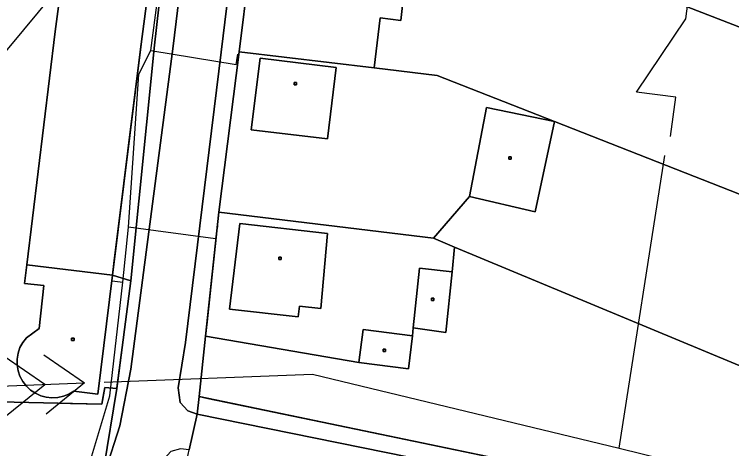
# Model space of a CAD drawing. Extents: x -645676 to -642474, y -1077513 to -1072613.
# Drawn here: x -644454.7 to -644363.9, y -1074738.5 to -1074683.6 of the extents above; entities that cross this region are included whole.
import ezdxf

# ---------------------------------------------------------------- set-up
doc = ezdxf.new("R2010")
doc.units = 0
for name, color, linetype in [('ELEKTRO', 7, 'Continuous'), ('KN', 7, 'Continuous'), ('KULTURY_STAV', 7, 'Continuous'), ('PLYNOVOD', 7, 'Continuous'), ('VRSTEVNICE', 7, 'Continuous')]:
    doc.layers.add(name, color=color, linetype=linetype)

# ---------------------------------------------------------------- blocks, each defined once
blk = doc.blocks.new('6$6120')
for points in [[(-3, 0), (-2, 0), (-2, 1), (0, 0), (3, 0)], [(1, -0.75), (2, 0), (1, 0.75)], [(2, 0.75), (3, 0), (2, -0.75)]]:
    blk.add_lwpolyline(points)

msp = doc.modelspace()

# ---------------------------------------------------------------- linework, layer by layer
at = {"layer": 'ELEKTRO'}
for q in [(-644372.35, -1074701.44), (-644341.67, -1074747.31)]:
    msp.add_line((-644378.12, -1074738.49), q, dxfattribs=at)
msp.add_lwpolyline([(-644443.33, -1074730.12), (-644416.93, -1074729.1), (-644378.12, -1074738.49)], dxfattribs=at)
at = {"layer": 'KN'}
for points in [[(-644412.38, -1074556.59), (-644428.5, -1074688.37), (-644433, -1074725.11), (-644433.95, -1074730.84), (-644433.69, -1074732.68), (-644432.73, -1074733.73), (-644431.54, -1074734.17), (-644432.55, -1074738.68), (-644433.63, -1074738.57), (-644434.86, -1074738.91), (-644435.68, -1074739.78), (-644438.05, -1074746.46), (-644439.81, -1074750.88), (-644441.71, -1074754.38), (-644444.7, -1074758.37), (-644451.49, -1074765.78), (-644474.85, -1074787.88), (-644529.16, -1074839.93), (-644541.59, -1074852.38), (-644550.51, -1074863.28), (-644550.45, -1074864.73), (-644550.31, -1074865.43), (-644549.87, -1074866.01), (-644552.8, -1074870.9)], [(-644423.77, -1074668.52), (-644426.23, -1074688.31), (-644428.81, -1074708.59), (-644430.48, -1074724.28), (-644431.3, -1074731.93), (-644431.54, -1074734.17), (-644432.73, -1074733.73), (-644433.69, -1074732.68), (-644433.95, -1074730.84), (-644433, -1074725.11), (-644428.5, -1074688.37), (-644412.38, -1074556.59)], [(-644563.05, -1074871.86), (-644559.79, -1074863.86), (-644556.46, -1074857.72), (-644551.14, -1074852.54), (-644540.89, -1074842.57), (-644525.03, -1074827.15), (-644510.54, -1074813.05), (-644496.3, -1074799.47), (-644481.75, -1074785.58), (-644460.06, -1074764.88), (-644448.94, -1074751.32), (-644443.34, -1074740.97), (-644441.73, -1074730.94), (-644439.93, -1074717.28), (-644436.95, -1074687.49), (-644428.3, -1074610.89)], [(-644442.65, -1074634.14), (-644449.5, -1074685.76), (-644453.12, -1074715.27), (-644453.4, -1074717.63), (-644450.95, -1074717.88), (-644451.53, -1074723.34), (-644453.16, -1074724.5), (-644453.62, -1074725.09), (-644453.97, -1074725.75), (-644454.22, -1074726.45), (-644454.34, -1074727.19), (-644454.34, -1074727.93), (-644454.22, -1074728.67), (-644453.97, -1074729.37), (-644453.62, -1074730.03), (-644453.16, -1074730.62), (-644452.63, -1074731.12), (-644452.02, -1074731.52), (-644451.35, -1074731.83), (-644450.65, -1074732.02), (-644449.92, -1074732.1), (-644449.19, -1074732.06), (-644448.48, -1074731.91), (-644447.8, -1074731.64), (-644447.17, -1074731.27), (-644444.11, -1074731.62), (-644442.26, -1074716.56), (-644439.93, -1074717.28), (-644441.73, -1074730.94), (-644443.23, -1074730.78), (-644443.61, -1074732.89), (-644462.13, -1074732.47)], [(-644562.5, -1074871.98), (-644560.38, -1074866.24), (-644557.05, -1074860.04), (-644554.53, -1074857.01), (-644536.36, -1074838.63), (-644483.6, -1074788.17), (-644456.45, -1074761.98), (-644446.23, -1074748.56), (-644444.47, -1074744.8), (-644443.15, -1074741.29), (-644441.35, -1074735.63), (-644439.94, -1074728.46), (-644434.59, -1074687.61), (-644428.45, -1074637.19)], [(-644428.45, -1074637.19), (-644434.59, -1074687.61), (-644439.94, -1074728.46), (-644441.35, -1074735.63), (-644443.15, -1074741.29), (-644444.47, -1074744.8), (-644446.23, -1074748.56), (-644456.45, -1074761.98), (-644483.6, -1074788.17), (-644536.36, -1074838.63), (-644554.53, -1074857.01), (-644557.05, -1074860.04), (-644560.38, -1074866.24), (-644562.5, -1074871.98)]]:
    msp.add_lwpolyline(points, dxfattribs=at)
for points in [[(-644439.93, -1074717.28), (-644442.26, -1074716.56), (-644438.62, -1074687.34), (-644431.78, -1074635.28), (-644431.76, -1074635.1), (-644429.58, -1074618.96), (-644428.3, -1074610.89), (-644436.95, -1074687.49)], [(-644431.76, -1074635.1), (-644431.78, -1074635.28), (-644438.62, -1074687.34), (-644442.26, -1074716.56), (-644453.12, -1074715.27), (-644449.5, -1074685.76), (-644442.65, -1074634.14), (-644443.23, -1074634.06), (-644443.18, -1074633.25)], [(-644340.67, -1074681.62), (-644344.09, -1074692.45), (-644398.83, -1074671.24), (-644397.8, -1074662.68)], [(-644407.16, -1074670.18), (-644404.22, -1074670.55), (-644405.76, -1074684.35), (-644408.38, -1074684.01), (-644409.15, -1074690.36), (-644426.23, -1074688.31), (-644423.77, -1074668.52)], [(-644401.16, -1074670.94), (-644398.83, -1074671.24), (-644344.09, -1074692.45), (-644349.9, -1074711.44), (-644386.31, -1074697.14), (-644401.14, -1074691.32), (-644409.15, -1074690.36), (-644408.38, -1074684.01), (-644405.76, -1074684.35), (-644404.22, -1074670.55)], [(-644409.15, -1074690.36), (-644401.14, -1074691.32), (-644386.31, -1074697.14), (-644394.93, -1074695.37), (-644397.05, -1074706.61), (-644401.64, -1074711.91), (-644428.81, -1074708.59), (-644426.23, -1074688.31)], [(-644413.96, -1074690.32), (-644415.04, -1074699.33), (-644424.71, -1074698.17), (-644423.57, -1074689.11)], [(-644413.96, -1074690.32), (-644423.57, -1074689.11), (-644424.71, -1074698.17), (-644415.04, -1074699.33)], [(-644418.98, -1074692.5), (-644419.28, -1074692.5), (-644419.28, -1074692.2), (-644418.98, -1074692.2)], [(-644418.98, -1074692.5), (-644418.98, -1074692.2), (-644419.28, -1074692.2), (-644419.28, -1074692.5)], [(-644386.31, -1074697.14), (-644388.75, -1074708.55), (-644397.05, -1074706.61), (-644394.93, -1074695.37)], [(-644349.9, -1074711.44), (-644352.08, -1074717.55), (-644356.41, -1074730.71), (-644398.96, -1074713.02), (-644401.64, -1074711.91), (-644397.05, -1074706.61), (-644388.75, -1074708.55), (-644386.31, -1074697.14)], [(-644391.78, -1074701.91), (-644392.08, -1074701.91), (-644392.08, -1074701.61), (-644391.78, -1074701.61)], [(-644391.78, -1074701.91), (-644391.78, -1074701.61), (-644392.08, -1074701.61), (-644392.08, -1074701.91)], [(-644401.64, -1074711.91), (-644398.96, -1074713.02), (-644399.25, -1074716.14), (-644403.41, -1074715.69), (-644404.21, -1074723.24), (-644404.27, -1074724.26), (-644410.53, -1074723.46), (-644411.06, -1074727.63), (-644430.48, -1074724.28), (-644428.81, -1074708.59)], [(-644415.02, -1074711.29), (-644415.87, -1074720.81), (-644418.59, -1074720.5), (-644418.74, -1074721.85), (-644427.43, -1074720.87), (-644426.13, -1074710.05)], [(-644415.02, -1074711.29), (-644426.13, -1074710.05), (-644427.43, -1074720.87), (-644418.74, -1074721.85), (-644418.59, -1074720.5), (-644415.87, -1074720.81)], [(-644356.41, -1074730.71), (-644361.53, -1074746.46), (-644431.3, -1074731.93), (-644430.48, -1074724.28), (-644411.06, -1074727.63), (-644404.8, -1074728.43), (-644404.27, -1074724.26), (-644404.21, -1074723.24), (-644400.06, -1074723.82), (-644399.25, -1074716.14), (-644398.96, -1074713.02)], [(-644420.89, -1074714.6), (-644421.19, -1074714.6), (-644421.19, -1074714.3), (-644420.89, -1074714.3)], [(-644420.89, -1074714.6), (-644420.89, -1074714.3), (-644421.19, -1074714.3), (-644421.19, -1074714.6)], [(-644442.26, -1074716.56), (-644444.11, -1074731.62), (-644447.17, -1074731.27), (-644447.8, -1074731.64), (-644448.48, -1074731.91), (-644449.19, -1074732.06), (-644449.92, -1074732.1), (-644450.65, -1074732.02), (-644451.35, -1074731.83), (-644452.02, -1074731.52), (-644452.63, -1074731.12), (-644453.16, -1074730.62), (-644453.62, -1074730.03), (-644453.97, -1074729.37), (-644454.22, -1074728.67), (-644454.34, -1074727.93), (-644454.34, -1074727.19), (-644454.22, -1074726.45), (-644453.97, -1074725.75), (-644453.62, -1074725.09), (-644453.16, -1074724.5), (-644451.53, -1074723.34), (-644450.95, -1074717.88), (-644453.4, -1074717.63), (-644453.12, -1074715.27)], [(-644399.25, -1074716.14), (-644400.06, -1074723.82), (-644404.21, -1074723.24), (-644403.41, -1074715.69)], [(-644401.59, -1074719.77), (-644401.89, -1074719.77), (-644401.89, -1074719.47), (-644401.59, -1074719.47)], [(-644401.59, -1074719.77), (-644401.59, -1074719.47), (-644401.89, -1074719.47), (-644401.89, -1074719.77)], [(-644509.4, -1074724.43), (-644496.55, -1074726.51), (-644496.58, -1074726.75), (-644495.68, -1074726.9), (-644468.22, -1074731.85), (-644466.42, -1074731.74), (-644462.13, -1074732.47), (-644443.61, -1074732.89), (-644443.23, -1074730.78), (-644441.73, -1074730.94), (-644443.34, -1074740.97), (-644448.94, -1074751.32), (-644460.06, -1074764.88), (-644461.31, -1074763.5), (-644473.21, -1074750.43), (-644521.79, -1074743.01), (-644524.69, -1074742.43), (-644515.83, -1074723.38)], [(-644404.27, -1074724.26), (-644404.8, -1074728.43), (-644411.06, -1074727.63), (-644410.53, -1074723.46)], [(-644447.13, -1074724.85), (-644447.43, -1074724.85), (-644447.43, -1074724.55), (-644447.13, -1074724.55)], [(-644447.13, -1074724.85), (-644447.13, -1074724.55), (-644447.43, -1074724.55), (-644447.43, -1074724.85)], [(-644407.68, -1074726.24), (-644407.98, -1074726.24), (-644407.98, -1074725.94), (-644407.68, -1074725.94)], [(-644407.68, -1074726.24), (-644407.68, -1074725.94), (-644407.98, -1074725.94), (-644407.98, -1074726.24)], [(-644361.53, -1074746.46), (-644338.65, -1074751.24), (-644319.15, -1074755.19), (-644311.18, -1074756.92), (-644299.89, -1074760.79), (-644283.48, -1074764.55), (-644282.98, -1074763.06), (-644263.37, -1074767.32), (-644247.32, -1074770.69), (-644230.63, -1074774.2), (-644214.67, -1074777.55), (-644208.84, -1074778.81), (-644245.8, -1074774.15), (-644274.7, -1074768.86), (-644308.78, -1074760.74), (-644332.63, -1074754.22), (-644362.12, -1074748.16), (-644404.69, -1074739.62), (-644431.54, -1074734.17), (-644431.3, -1074731.93)], [(-644274.7, -1074768.86), (-644275.05, -1074770.54), (-644275.59, -1074772.98), (-644278.12, -1074772.45), (-644294.43, -1074769.01), (-644313.81, -1074764.91), (-644321.94, -1074763.22), (-644333.64, -1074760.86), (-644341.87, -1074759.11), (-644353.71, -1074756.59), (-644364.62, -1074754.27), (-644374.57, -1074752.15), (-644395.6, -1074747.8), (-644403.98, -1074746.01), (-644417.15, -1074743.2), (-644432.81, -1074739.87), (-644432.55, -1074738.68), (-644431.54, -1074734.17), (-644404.69, -1074739.62), (-644362.12, -1074748.16), (-644332.63, -1074754.22), (-644308.78, -1074760.74)]]:
    msp.add_lwpolyline(points, close=True, dxfattribs=at)
at = {"layer": 'KULTURY_STAV'}
for points in [[(-644431.78, -1074635.28), (-644438.62, -1074687.34), (-644442.26, -1074716.56), (-644439.93, -1074717.28), (-644441.73, -1074730.94), (-644443.23, -1074730.78), (-644443.61, -1074732.89), (-644462.13, -1074732.47), (-644466.42, -1074731.74), (-644468.22, -1074731.85), (-644495.68, -1074726.9), (-644496.58, -1074726.75), (-644496.55, -1074726.51), (-644509.4, -1074724.43), (-644515.83, -1074723.38), (-644556.1, -1074716.78), (-644586.09, -1074711.73)], [(-644404.22, -1074670.55), (-644405.76, -1074684.35), (-644408.38, -1074684.01), (-644409.15, -1074690.36), (-644401.14, -1074691.32), (-644386.31, -1074697.14), (-644388.75, -1074708.55), (-644397.05, -1074706.61), (-644401.64, -1074711.91), (-644398.96, -1074713.02), (-644399.25, -1074716.14), (-644400.06, -1074723.82), (-644404.21, -1074723.24), (-644404.27, -1074724.26), (-644404.8, -1074728.43), (-644411.06, -1074727.63), (-644430.48, -1074724.28), (-644428.81, -1074708.59), (-644426.23, -1074688.31), (-644423.77, -1074668.52)], [(-644361.53, -1074746.46), (-644431.3, -1074731.93), (-644430.48, -1074724.28), (-644411.06, -1074727.63), (-644404.8, -1074728.43), (-644404.27, -1074724.26), (-644404.21, -1074723.24), (-644400.06, -1074723.82), (-644399.25, -1074716.14), (-644398.96, -1074713.02), (-644401.64, -1074711.91), (-644397.05, -1074706.61), (-644388.75, -1074708.55), (-644386.31, -1074697.14), (-644401.14, -1074691.32), (-644409.15, -1074690.36), (-644408.38, -1074684.01), (-644405.76, -1074684.35), (-644404.22, -1074670.55)], [(-644462.13, -1074732.47), (-644452.46, -1074732.69), (-644447.56, -1074732.8), (-644443.61, -1074732.89), (-644443.44, -1074731.93), (-644443.23, -1074730.78), (-644441.73, -1074730.94), (-644441.72, -1074730.85), (-644441.63, -1074730.2), (-644440.41, -1074720.93), (-644439.93, -1074717.28), (-644442.26, -1074716.56), (-644442.08, -1074715.09), (-644440.81, -1074704.94), (-644439.84, -1074697.1), (-644438.62, -1074687.34), (-644437.54, -1074679.12)], [(-644425.24, -1074680.38), (-644426.23, -1074688.31), (-644428.56, -1074706.6), (-644428.81, -1074708.59), (-644429.7, -1074716.92), (-644430.29, -1074722.5), (-644430.48, -1074724.28), (-644431.3, -1074731.93)], [(-644431.3, -1074731.93), (-644430.17, -1074732.17), (-644414.7, -1074735.39), (-644361.53, -1074746.46), (-644338.65, -1074751.24), (-644331.28, -1074752.73), (-644319.15, -1074755.19), (-644311.18, -1074756.92), (-644299.54, -1074759.45), (-644282.98, -1074763.06)]]:
    msp.add_lwpolyline(points, dxfattribs=at)
at = {"layer": 'PLYNOVOD'}
for p, q in [((-644437.42, -1074688.17), (-644434.95, -1074670.06)), ((-644438.91, -1074691.15), (-644437.42, -1074688.17)), ((-644437.42, -1074688.17), (-644426.6, -1074689.9)), ((-644426.6, -1074689.9), (-644426.52, -1074689.41)), ((-644426.52, -1074689.41), (-644426.4, -1074688.6)), ((-644440.25, -1074710.49), (-644438.91, -1074691.15)), ((-644440.96, -1074717.48), (-644440.25, -1074710.49)), ((-644429.21, -1074712), (-644440.25, -1074710.49)), ((-644428.97, -1074710.39), (-644429.21, -1074711.97)), ((-644429.21, -1074711.97), (-644429.21, -1074712)), ((-644442.6, -1074731.83), (-644440.96, -1074717.48)), ((-644442.3, -1074717.29), (-644440.96, -1074717.48)), ((-644445.28, -1074740.77), (-644442.6, -1074731.83))]:
    msp.add_line(p, q, dxfattribs=at)
at = {"layer": 'VRSTEVNICE'}
msp.add_lwpolyline([(-644496.96, -1074889.31), (-644482.29, -1074867.24), (-644477.45, -1074858.55), (-644471.61, -1074844.88), (-644466.91, -1074830.64), (-644464.49, -1074820.67), (-644461.92, -1074804.72), (-644463.08, -1074794.72), (-644459.98, -1074791.61), (-644456.36, -1074772.19), (-644462.82, -1074765.98), (-644465.48, -1074734.36), (-644465.63, -1074718.69), (-644464.2, -1074704.45), (-644462.21, -1074698.47), (-644457.65, -1074690.49), (-644439.42, -1074668.56)], dxfattribs=at)

# ---------------------------------------------------------------- block references
at = {"layer": 'ELEKTRO', "xscale": 5}
for p, yscale, rotation in [((-644369.66, -1074684.14), 5.000000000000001, 82.56640100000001), ((-644460.81, -1074730.8), 4.999999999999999, 2.254178)]:
    msp.add_blockref('6$6120', p, dxfattribs=dict(at, yscale=yscale, rotation=rotation))

doc.saveas('drawing.dxf')
